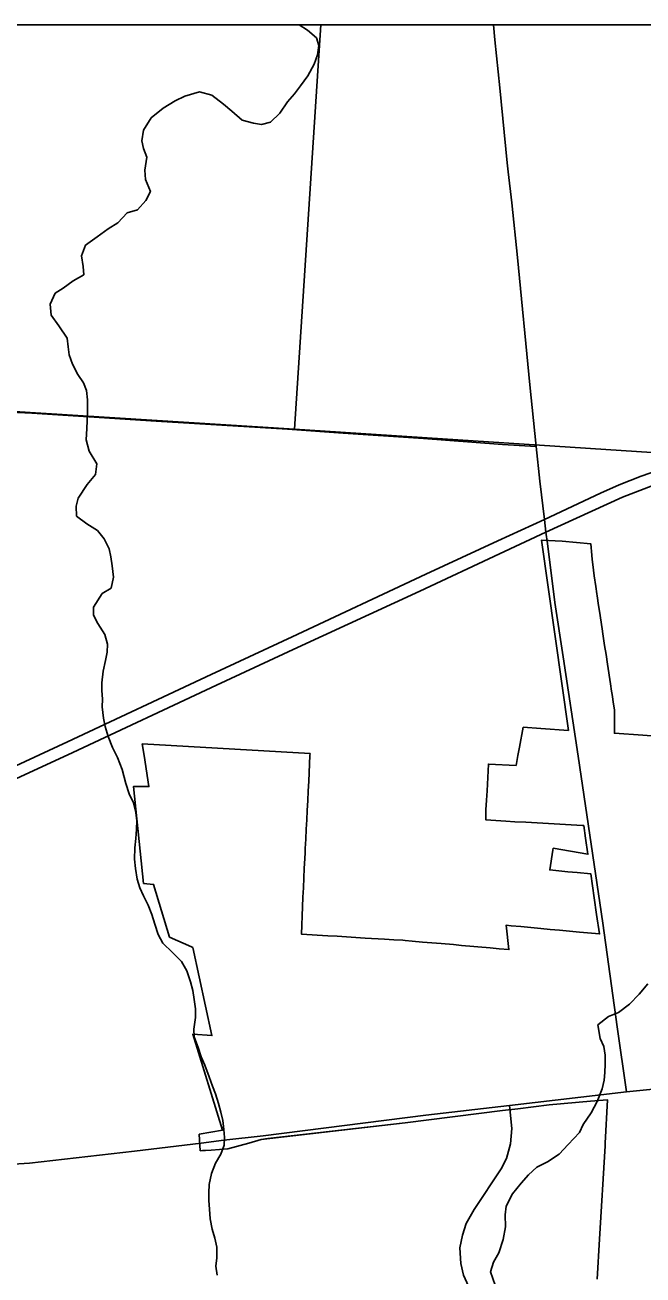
# Model space of a CAD drawing. Extents: x 208586767.6 to 208586821.4, y -134301046.9 to -134301022.9.
# Drawn here: x 208586781.515 to 208586782.27, y -134301025.568 to -134301024.041 of the extents above; entities that cross this region are included whole.
import ezdxf

# ---------------------------------------------------------------- set-up
doc = ezdxf.new("R2010")
doc.units = 0
for name, color, linetype in [('GM_X_City_Street', 7, 'Continuous'), ('GM_X_Corporation', 7, 'Continuous'), ('GM_X_County_Road', 7, 'Continuous'), ('GM_X_Minor_River', 7, 'Continuous'), ('GM_X_State_Route', 7, 'Continuous'), ('SH_Data', 7, 'Continuous')]:
    doc.layers.add(name, color=color, linetype=linetype)

msp = doc.modelspace()

# ---------------------------------------------------------------- linework, layer by layer
at = {"layer": 'GM_X_City_Street'}
for points in [[(208586781.4922, -134301024.5133), (208586781.4971, -134301024.5135), (208586781.5235, -134301024.5148), (208586781.6752, -134301024.5248), (208586781.8355, -134301024.5346), (208586781.9037, -134301024.5394), (208586782.0015, -134301024.546), (208586782.098, -134301024.553), (208586782.1253, -134301024.5548), (208586782.1393, -134301024.5554)], [(208586782.1373, -134301025.6319), (208586782.115, -134301025.6281), (208586782.0982, -134301025.6222), (208586782.0817, -134301025.6123), (208586782.0711, -134301025.6028), (208586782.0588, -134301025.5858), (208586782.0506, -134301025.568), (208586782.0472, -134301025.5535), (208586782.0462, -134301025.5345), (208586782.0493, -134301025.5189), (208586782.0537, -134301025.5046), (208586782.0637, -134301025.4876), (208586782.0965, -134301025.4381), (208586782.1032, -134301025.4252), (208586782.1079, -134301025.4075), (208586782.1094, -134301025.3887), (208586782.1067, -134301025.3605)]]:
    msp.add_lwpolyline(points, dxfattribs=at)
at = {"layer": 'GM_X_Corporation'}
for points in [[(208586782.9121, -134301024.0407), (208586780.4641, -134301024.0407)], [(208586781.2713, -134301027.0897), (208586781.6677, -134301027.1118), (208586781.7056, -134301027.1139), (208586781.7344, -134301027.1148), (208586781.8329, -134301027.1207), (208586781.8549, -134301027.122), (208586781.8736, -134301027.1231), (208586781.98, -134301027.1295), (208586782.1685, -134301027.1422), (208586782.6086, -134301027.1669), (208586782.6378, -134301027.1684), (208586782.648, -134301027.1691), (208586782.72, -134301027.1729), (208586782.8221, -134301027.178), (208586783.5221, -134301027.2233), (208586783.9036, -134301027.2474), (208586784.2616, -134301027.2694), (208586784.8283, -134301027.3051), (208586784.8283, -134301024.0407), (208586780.8686, -134301024.0407)], [(208586782.2853, -134301024.9096), (208586782.2693, -134301024.9084), (208586782.2347, -134301024.9058), (208586782.2347, -134301024.8771), (208586782.2337, -134301024.8702), (208586782.2319, -134301024.8587), (208586782.2313, -134301024.8543), (208586782.2299, -134301024.8456), (208586782.2263, -134301024.8213), (208586782.2246, -134301024.8098), (208586782.2228, -134301024.7985), (208586782.2207, -134301024.7846), (208586782.2198, -134301024.7783), (208586782.2164, -134301024.7566), (208586782.2154, -134301024.7497), (208586782.2136, -134301024.7381), (208586782.2132, -134301024.7356), (208586782.2119, -134301024.7266), (208586782.21, -134301024.7137), (208586782.2085, -134301024.6998), (208586782.2078, -134301024.6935), (208586782.2073, -134301024.6883), (208586782.2059, -134301024.6743), (208586782.1711, -134301024.6712), (208586782.1458, -134301024.67), (208586782.1786, -134301024.9024), (208586782.1449, -134301024.9), (208586782.1234, -134301024.8985), (208586782.1189, -134301024.9229), (208586782.117, -134301024.9332), (208586782.1148, -134301024.9452), (208586782.081, -134301024.9436), (208586782.0792, -134301024.9762), (208586782.0785, -134301024.9878), (208586782.0779, -134301024.9996), (208586782.0779, -134301025.0117), (208586782.1023, -134301025.0133), (208586782.1132, -134301025.0139), (208586782.1267, -134301025.0146), (208586782.1611, -134301025.0166), (208586782.196, -134301025.0186), (208586782.1973, -134301025.0186), (208586782.1996, -134301025.0342), (208586782.2025, -134301025.0537), (208586782.1601, -134301025.0463), (208586782.1597, -134301025.0488), (208586782.1558, -134301025.0729), (208586782.167, -134301025.0739), (208586782.1781, -134301025.075), (208586782.1893, -134301025.076), (208586782.2059, -134301025.0776), (208586782.2101, -134301025.1069), (208586782.213, -134301025.1272), (208586782.2166, -134301025.1509), (208586782.1921, -134301025.1487), (208586782.1799, -134301025.1475), (208586782.1676, -134301025.1464), (208586782.1564, -134301025.1454), (208586782.1451, -134301025.1444), (208586782.1328, -134301025.1432), (208586782.1207, -134301025.1421), (208586782.1086, -134301025.141), (208586782.1024, -134301025.1404), (208586782.1059, -134301025.1702), (208586782.0941, -134301025.1691), (208586782.0829, -134301025.1681), (208586782.0479, -134301025.165), (208586782.0384, -134301025.1641), (208586782.0232, -134301025.1628), (208586782.0118, -134301025.1618), (208586782.0005, -134301025.1609), (208586781.988, -134301025.1598), (208586781.9791, -134301025.159), (208586781.9766, -134301025.1588), (208586781.9653, -134301025.1581), (208586781.9539, -134301025.1574), (208586781.9303, -134301025.156), (208586781.9189, -134301025.1553), (208586781.9076, -134301025.1546), (208586781.8963, -134301025.1539), (208586781.8849, -134301025.1532), (208586781.8526, -134301025.1512), (208586781.8537, -134301025.118), (208586781.8543, -134301025.1062), (208586781.8549, -134301025.0949), (208586781.8555, -134301025.0826), (208586781.8561, -134301025.0712), (208586781.8567, -134301025.0589), (208586781.8571, -134301025.0521), (208586781.8573, -134301025.0467), (208586781.8579, -134301025.0353), (208586781.8585, -134301025.023), (208586781.8591, -134301025.0117), (208586781.8596, -134301025.0003), (208586781.8602, -134301024.988), (208586781.8608, -134301024.9766), (208586781.8614, -134301024.9644), (208586781.8629, -134301024.9332), (208586781.8631, -134301024.9308), (208586781.6581, -134301024.919), (208586781.6604, -134301024.9332), (208586781.6664, -134301024.971), (208586781.6474, -134301024.9711), (208586781.6597, -134301025.0893), (208586781.6721, -134301025.0906), (208586781.6916, -134301025.1549), (208586781.7182, -134301025.1669), (208586781.7198, -134301025.1676), (208586781.7433, -134301025.2751), (208586781.7198, -134301025.2736), (208586781.7561, -134301025.3909), (208586781.7278, -134301025.3958), (208586781.729, -134301025.4158), (208586781.7425, -134301025.415), (208586781.7627, -134301025.4135), (208586781.7884, -134301025.4067), (208586781.8032, -134301025.4023), (208586781.9791, -134301025.3816), (208586782.098, -134301025.3668), (208586782.1168, -134301025.3645), (208586782.1552, -134301025.3596), (208586782.2054, -134301025.3554), (208586782.2265, -134301025.3538), (208586782.2234, -134301025.4067), (208586782.2233, -134301025.4099), (208586782.2167, -134301025.524), (208586782.2138, -134301025.5728)], [(208586782.2138, -134301025.5728), (208586782.2167, -134301025.524), (208586782.2233, -134301025.4099), (208586782.2234, -134301025.4067), (208586782.2265, -134301025.3538), (208586782.2054, -134301025.3554), (208586782.1552, -134301025.3596), (208586782.1168, -134301025.3645), (208586782.098, -134301025.3668), (208586781.9791, -134301025.3816), (208586781.8116, -134301025.4011), (208586781.8032, -134301025.4023), (208586781.7884, -134301025.4067), (208586781.7627, -134301025.4135), (208586781.7425, -134301025.415), (208586781.7319, -134301025.4155), (208586781.729, -134301025.4158), (208586781.7278, -134301025.3958), (208586781.7561, -134301025.3909), (208586781.7198, -134301025.2736), (208586781.7433, -134301025.2751), (208586781.7198, -134301025.1676), (208586781.7182, -134301025.1669), (208586781.6916, -134301025.1549), (208586781.6721, -134301025.0906), (208586781.6597, -134301025.0893), (208586781.6474, -134301024.9711), (208586781.6664, -134301024.971), (208586781.6604, -134301024.9332), (208586781.6581, -134301024.919), (208586781.8631, -134301024.9308), (208586781.8629, -134301024.9332), (208586781.8614, -134301024.9644), (208586781.8608, -134301024.9766), (208586781.8602, -134301024.988), (208586781.8596, -134301025.0003), (208586781.8591, -134301025.0117), (208586781.8585, -134301025.023), (208586781.8579, -134301025.0353), (208586781.8573, -134301025.0467), (208586781.8571, -134301025.0521), (208586781.8567, -134301025.0589), (208586781.8561, -134301025.0712), (208586781.8555, -134301025.0826), (208586781.8549, -134301025.0949), (208586781.8543, -134301025.1062), (208586781.8537, -134301025.118), (208586781.8526, -134301025.1512), (208586781.8849, -134301025.1532), (208586781.8963, -134301025.1539), (208586781.9076, -134301025.1546), (208586781.9189, -134301025.1553), (208586781.9303, -134301025.156), (208586781.9539, -134301025.1574), (208586781.9653, -134301025.1581), (208586781.9766, -134301025.1588), (208586781.9791, -134301025.159), (208586781.988, -134301025.1598), (208586782.0005, -134301025.1609), (208586782.0118, -134301025.1618), (208586782.0232, -134301025.1628), (208586782.0384, -134301025.1641), (208586782.0479, -134301025.165), (208586782.0829, -134301025.1681), (208586782.0941, -134301025.1691), (208586782.1059, -134301025.1702), (208586782.1024, -134301025.1404), (208586782.1086, -134301025.141), (208586782.1207, -134301025.1421), (208586782.1328, -134301025.1432), (208586782.1451, -134301025.1444), (208586782.1564, -134301025.1454), (208586782.1676, -134301025.1464), (208586782.1799, -134301025.1475), (208586782.1921, -134301025.1487), (208586782.2166, -134301025.1509), (208586782.213, -134301025.1272), (208586782.2101, -134301025.1069), (208586782.2059, -134301025.0776), (208586782.1893, -134301025.076), (208586782.1781, -134301025.075), (208586782.167, -134301025.0739), (208586782.1558, -134301025.0729), (208586782.1597, -134301025.0488), (208586782.1601, -134301025.0463), (208586782.2025, -134301025.0537), (208586782.1996, -134301025.0342), (208586782.1973, -134301025.0186), (208586782.196, -134301025.0186), (208586782.1611, -134301025.0166), (208586782.1267, -134301025.0146), (208586782.1132, -134301025.0139), (208586782.1023, -134301025.0133), (208586782.0779, -134301025.0117), (208586782.0779, -134301024.9996), (208586782.0785, -134301024.9878), (208586782.0792, -134301024.9762), (208586782.081, -134301024.9436), (208586782.1148, -134301024.9452), (208586782.117, -134301024.9332), (208586782.1189, -134301024.9229), (208586782.1234, -134301024.8985), (208586782.1449, -134301024.9), (208586782.1786, -134301024.9024), (208586782.1458, -134301024.67), (208586782.1711, -134301024.6712), (208586782.2059, -134301024.6743), (208586782.2073, -134301024.6883), (208586782.2078, -134301024.6935), (208586782.2085, -134301024.6998), (208586782.21, -134301024.7137), (208586782.2119, -134301024.7266), (208586782.2132, -134301024.7356), (208586782.2136, -134301024.7381), (208586782.2154, -134301024.7497), (208586782.2164, -134301024.7566), (208586782.2198, -134301024.7783), (208586782.2207, -134301024.7846), (208586782.2228, -134301024.7985), (208586782.2246, -134301024.8098), (208586782.2263, -134301024.8213), (208586782.2299, -134301024.8456), (208586782.2313, -134301024.8543), (208586782.2319, -134301024.8587), (208586782.2337, -134301024.8702), (208586782.2347, -134301024.8771), (208586782.2347, -134301024.9058), (208586782.2693, -134301024.9084), (208586782.2853, -134301024.9096)]]:
    msp.add_lwpolyline(points, dxfattribs=at)
for points in [[(208586781.8762, -134301024.0407), (208586780.8719, -134301024.0407), (208586780.8643, -134301024.156), (208586780.8436, -134301024.4712), (208586781.8443, -134301024.5345)], [(208586782.369, -134301024.0407), (208586781.8762, -134301024.0407), (208586781.8443, -134301024.5345), (208586782.8791, -134301024.6021), (208586782.9096, -134301024.0767)]]:
    msp.add_lwpolyline(points, close=True, dxfattribs=at)
at = {"layer": 'GM_X_County_Road'}
for points in [[(208586782.153, -134301024.6741), (208586782.1512, -134301024.6603), (208586782.1494, -134301024.6446), (208586782.1438, -134301024.598), (208586782.1393, -134301024.5554), (208586782.136, -134301024.5239), (208586782.1316, -134301024.4804), (208586782.1163, -134301024.3246), (208586782.1095, -134301024.258), (208586782.1051, -134301024.2199), (208586782.1039, -134301024.2089), (208586782.0948, -134301024.1174), (208586782.0889, -134301024.0587), (208586782.087, -134301024.0407)], [(208586782.2497, -134301025.344), (208586782.2382, -134301025.2644), (208586782.2206, -134301025.1379), (208586782.1904, -134301024.9337), (208586782.1721, -134301024.8125), (208586782.1621, -134301024.7463), (208586782.153, -134301024.6741)], [(208586781.7579, -134301025.4031), (208586781.8059, -134301025.3976), (208586782.0044, -134301025.3724), (208586782.1067, -134301025.3605), (208586782.2497, -134301025.344), (208586782.315, -134301025.3375), (208586782.3403, -134301025.335)], [(208586781.4091, -134301025.4381), (208586781.5205, -134301025.4312), (208586781.6487, -134301025.4164), (208586781.73, -134301025.4064), (208586781.7579, -134301025.4031)]]:
    msp.add_lwpolyline(points, dxfattribs=at)
at = {"layer": 'GM_X_Minor_River'}
for points in [[(208586781.8496, -134301024.0407), (208586781.86, -134301024.0472), (208586781.8709, -134301024.0564), (208586781.8739, -134301024.0659), (208586781.8723, -134301024.0772), (208586781.8681, -134301024.0886)], [(208586781.8681, -134301024.0886), (208586781.8604, -134301024.103), (208586781.8516, -134301024.1151), (208586781.844, -134301024.1249), (208586781.8355, -134301024.1347), (208586781.8263, -134301024.1483), (208586781.8149, -134301024.1593), (208586781.8039, -134301024.1622), (208586781.794, -134301024.1607), (208586781.78, -134301024.1568), (208586781.7675, -134301024.1461), (208586781.7573, -134301024.1373), (208586781.743, -134301024.1266), (208586781.7282, -134301024.1223), (208586781.71, -134301024.1275), (208586781.6985, -134301024.1335), (208586781.6837, -134301024.1425), (208586781.6692, -134301024.1542), (208586781.6596, -134301024.1693), (208586781.6576, -134301024.1822), (208586781.6595, -134301024.1917), (208586781.6636, -134301024.202), (208586781.6612, -134301024.2179), (208586781.6623, -134301024.2293), (208586781.6682, -134301024.2442), (208586781.6625, -134301024.2551), (208586781.6522, -134301024.2664), (208586781.6396, -134301024.2702), (208586781.6285, -134301024.2822), (208586781.6167, -134301024.2898), (208586781.603, -134301024.2996), (208586781.5889, -134301024.3097), (208586781.5839, -134301024.3226), (208586781.5861, -134301024.3359), (208586781.5868, -134301024.3458), (208586781.5738, -134301024.3533), (208586781.5616, -134301024.3623), (208586781.5517, -134301024.3683), (208586781.5456, -134301024.3816), (208586781.547, -134301024.3952), (208586781.5564, -134301024.4082), (208586781.5666, -134301024.4231), (208586781.5676, -134301024.4337), (208586781.5691, -134301024.4436), (208586781.5728, -134301024.455), (208586781.5796, -134301024.4675), (208586781.5863, -134301024.4778), (208586781.5901, -134301024.4873), (208586781.5915, -134301024.4987), (208586781.5914, -134301024.5105), (208586781.591, -134301024.5241), (208586781.5905, -134301024.5336), (208586781.5897, -134301024.5473), (208586781.5934, -134301024.5613), (208586781.6028, -134301024.5766), (208586781.6012, -134301024.5899), (208586781.5909, -134301024.6019), (208586781.5798, -134301024.6189), (208586781.5774, -134301024.6284), (208586781.5777, -134301024.6406), (208586781.5906, -134301024.6501), (208586781.6034, -134301024.6582), (208586781.6117, -134301024.6685), (208586781.6177, -134301024.6807), (208586781.6199, -134301024.6902), (208586781.6214, -134301024.7015), (208586781.6232, -134301024.7152), (208586781.6204, -134301024.7285), (208586781.6094, -134301024.7353), (208586781.5987, -134301024.7519), (208586781.5986, -134301024.7618), (208586781.6038, -134301024.772), (208586781.6125, -134301024.7854), (208586781.6158, -134301024.7972), (208586781.6154, -134301024.807), (208586781.6134, -134301024.8172), (208586781.6103, -134301024.8301), (208586781.6087, -134301024.8442), (208586781.609, -134301024.8537), (208586781.6097, -134301024.8643), (208586781.6093, -134301024.8738), (208586781.6107, -134301024.8874), (208586781.6129, -134301024.8977), (208586781.6166, -134301024.9099), (208586781.6219, -134301024.9232), (208586781.6279, -134301024.9354), (208586781.6335, -134301024.9502), (208586781.6383, -134301024.9673), (208586781.642, -134301024.9798), (208586781.6476, -134301024.9909), (208586781.6502, -134301025.0027), (208586781.6517, -134301025.0129), (208586781.6512, -134301025.0232), (208586781.6504, -134301025.0345), (208586781.6492, -134301025.0459), (208586781.6487, -134301025.0596), (208586781.6498, -134301025.071), (208586781.652, -134301025.0843), (208586781.6553, -134301025.0949), (208586781.6598, -134301025.1044), (208586781.6655, -134301025.1159)], [(208586781.6655, -134301025.1159), (208586781.6699, -134301025.1273), (208586781.6737, -134301025.1391), (208586781.6774, -134301025.1516), (208586781.6834, -134301025.1623), (208586781.6951, -134301025.1737), (208586781.706, -134301025.1848), (208586781.7128, -134301025.1962), (208586781.7169, -134301025.2095), (208586781.7198, -134301025.2202), (208586781.7217, -134301025.2312), (208586781.7231, -134301025.2426), (208586781.723, -134301025.2532), (208586781.7211, -134301025.2672), (208586781.7214, -134301025.2767), (208586781.7266, -134301025.2897), (208586781.7303, -134301025.3011), (208586781.7344, -134301025.3113), (208586781.7397, -134301025.3254), (208586781.7441, -134301025.3368), (208586781.7475, -134301025.3463), (208586781.7512, -134301025.3581), (208586781.7542, -134301025.3688), (208586781.7564, -134301025.379), (208586781.7579, -134301025.39), (208586781.7586, -134301025.3995), (208586781.7581, -134301025.409), (208586781.7542, -134301025.42), (208586781.7477, -134301025.431), (208586781.7427, -134301025.4438), (208586781.74, -134301025.4571), (208586781.7395, -134301025.4674), (208586781.7395, -134301025.4768), (208586781.7402, -134301025.4871), (208586781.7412, -134301025.4989), (208586781.7434, -134301025.5118), (208586781.7468, -134301025.5228), (208586781.7494, -134301025.5338), (208586781.7493, -134301025.5467), (208586781.7481, -134301025.557), (208586781.7495, -134301025.568)], [(208586782.0891, -134301025.5799), (208586782.0835, -134301025.5639), (208586782.087, -134301025.5518), (208586782.0935, -134301025.5404), (208586782.099, -134301025.5242), (208586782.1017, -134301025.5086), (208586782.1014, -134301025.4942), (208586782.1026, -134301025.4836), (208586782.1103, -134301025.4684), (208586782.121, -134301025.4556), (208586782.1298, -134301025.4454), (208586782.1401, -134301025.436), (208586782.1531, -134301025.4292), (208586782.1675, -134301025.4202), (208586782.1782, -134301025.4081), (208586782.192, -134301025.3934), (208586782.1966, -134301025.3836), (208586782.2066, -134301025.3696), (208586782.2139, -134301025.3556), (208586782.22, -134301025.3404), (208586782.2224, -134301025.3298), (208586782.2232, -134301025.3203), (208586782.2236, -134301025.3101), (208586782.2233, -134301025.2991), (208586782.2219, -134301025.2884), (208586782.2174, -134301025.2786), (208586782.2145, -134301025.2622), (208586782.2274, -134301025.252), (208586782.2396, -134301025.2468), (208586782.2533, -134301025.237), (208586782.2652, -134301025.2246), (208586782.2755, -134301025.2121)]]:
    msp.add_lwpolyline(points, dxfattribs=at)
at = {"layer": 'GM_X_State_Route'}
for points in [[(208586782.0925, -134301024.6709), (208586782.1494, -134301024.6446), (208586782.2176, -134301024.6124), (208586782.2404, -134301024.6023), (208586782.2674, -134301024.5918), (208586782.2992, -134301024.581), (208586782.3286, -134301024.5725), (208586782.3545, -134301024.5657), (208586782.3797, -134301024.5602), (208586782.4076, -134301024.5551), (208586782.4343, -134301024.5516), (208586782.4641, -134301024.5483), (208586782.5006, -134301024.5459), (208586782.5473, -134301024.5459), (208586782.6189, -134301024.5499), (208586782.8537, -134301024.5646), (208586783.101, -134301024.5799)], [(208586782.0946, -134301024.6868), (208586782.1512, -134301024.6603), (208586782.2448, -134301024.6176), (208586782.2817, -134301024.6034), (208586782.3122, -134301024.5935), (208586782.3451, -134301024.5843), (208586782.3769, -134301024.5768), (208586782.4089, -134301024.5709), (208586782.4479, -134301024.5657), (208586782.4863, -134301024.5624), (208586782.5253, -134301024.5615), (208586782.569, -134301024.5628), (208586782.6017, -134301024.5643), (208586782.6177, -134301024.5654), (208586782.8522, -134301024.5797), (208586783.1006, -134301024.5959), (208586783.1226, -134301024.5968), (208586783.2439, -134301024.6047), (208586783.2508, -134301024.6051)], [(208586781.4173, -134301024.9855), (208586781.5667, -134301024.9165), (208586781.7422, -134301024.8342), (208586781.8411, -134301024.7881), (208586782.0044, -134301024.7115), (208586782.0925, -134301024.6709)], [(208586781.2041, -134301025.0991), (208586781.2263, -134301025.0886), (208586781.4103, -134301025.005), (208586781.4239, -134301024.9984), (208586781.5732, -134301024.9293), (208586781.7487, -134301024.8471), (208586781.8476, -134301024.801), (208586781.9972, -134301024.7324), (208586782.0946, -134301024.6868)]]:
    msp.add_lwpolyline(points, dxfattribs=at)
at = {"layer": 'SH_Data'}
msp.add_line((208586778.0283, -134301024.0407), (208586784.8283, -134301024.0407), dxfattribs=at)

doc.saveas('drawing.dxf')
